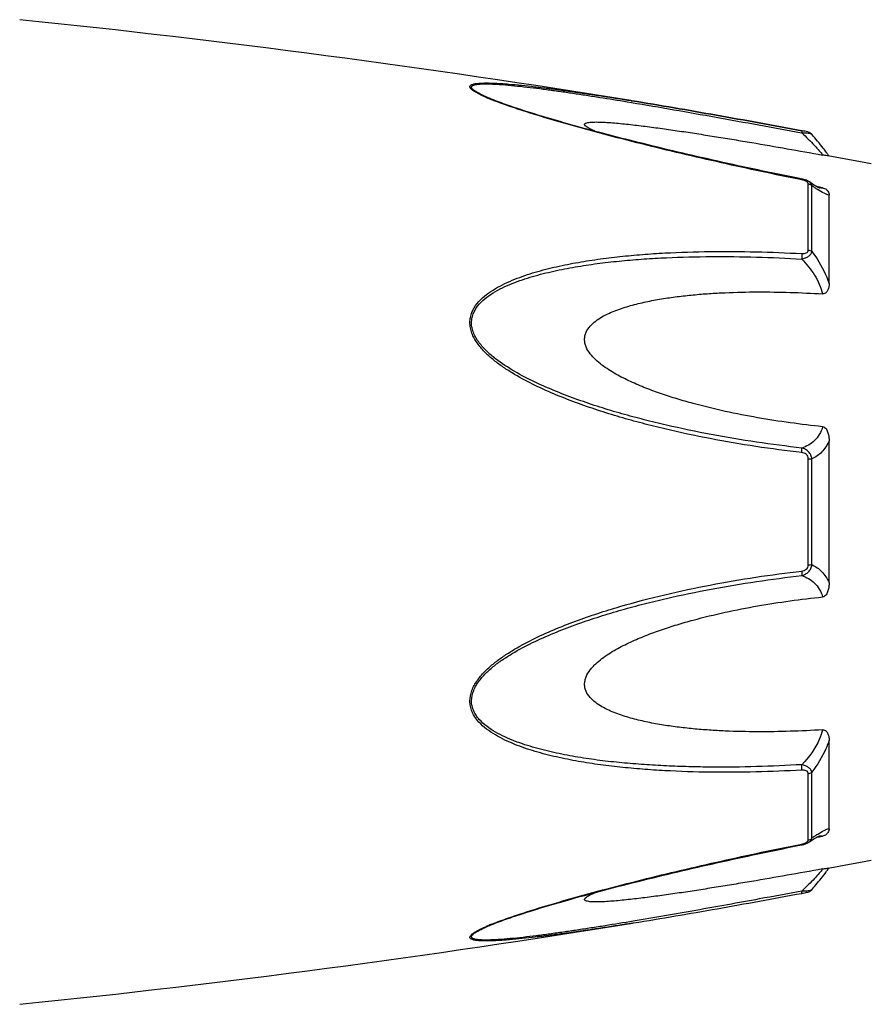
# Model space of a CAD drawing. Header units: millimetres. Extents: x 60394 to 199354, y 20895 to 166073.
# Tile 308 of 565: x 148478 to 148518, y 24433 to 24479. Entities that reach past the tile are written whole.
import ezdxf

# ---------------------------------------------------------------- set-up
doc = ezdxf.new("R2010")
doc.units = ezdxf.units.MM

msp = doc.modelspace()

# ---------------------------------------------------------------- linework, layer by layer
at = {"color": 0, "linetype": 'Continuous'}
for p, q in [((148500.234, 24475.629), (148500.231, 24475.63)), ((148506.768, 24475.465), (148506.978, 24475.43)), ((148506.944, 24475.519), (148506.963, 24475.516)), ((148506.963, 24475.516), (148506.992, 24475.511)), ((148506.992, 24475.511), (148506.963, 24475.516)), ((148515.029, 24473.992), (148515.047, 24473.989)), ((148515.066, 24474.09), (148515.049, 24474.093)), ((148515.525, 24473.922), (148515.525, 24473.922)), ((148515.053, 24471.802), (148514.878, 24471.837)), ((148515.353, 24468.434), (148515.353, 24471.576)), ((148515.405, 24471.667), (148515.404, 24471.668)), ((148515.413, 24471.662), (148515.405, 24471.667)), ((148515.532, 24468.363), (148515.532, 24471.486)), ((148515.89, 24471.414), (148515.76, 24471.439)), ((148515.879, 24471.379), (148515.878, 24471.379)), ((148516.039, 24471.386), (148515.89, 24471.414)), ((148516.347, 24466.852), (148516.347, 24471.036)), ((148516.347, 24452.664), (148516.347, 24459.376)), ((148515.353, 24453.501), (148515.353, 24458.541)), ((148515.532, 24453.515), (148515.532, 24458.527)), ((148516.347, 24440.996), (148516.347, 24445.184)), ((148515.353, 24440.457), (148515.353, 24443.603)), ((148515.532, 24440.547), (148515.532, 24443.674)), ((148515.877, 24440.653), (148515.877, 24440.653)), ((148514.862, 24440.192), (148515.054, 24440.23)), ((148515.404, 24440.365), (148515.405, 24440.365)), ((148515.405, 24440.365), (148515.413, 24440.371)), ((148515.757, 24440.592), (148515.884, 24440.616)), ((148515.884, 24440.616), (148516.039, 24440.645)), ((148507.02, 24436.517), (148507.067, 24436.524)), ((148500.255, 24436.41), (148500.256, 24436.41))]:
    msp.add_line(p, q, dxfattribs=at)
for centre, radius, start, end in [((148426.873, 23981.972), 500, 80.7849, 84.13647), ((148503.692, 24484.01), 9.088, 246.3609, 247.4013), ((148504.667, 24486.362), 11.634, 247.4181, 248.2786), ((148508.085, 24467.072), 10.1, 35.6084, 36.4199), ((148426.873, 23981.972), 499, 79.43712, 79.67776), ((148509.139, 24467.827), 8.803, 35.0395, 35.6116), ((148514.777, 24470.407), 1.423, 75.2287, 78.791), ((148519.133, 24476.451), 6.132, 236.1693, 237.1241), ((148515.986, 24471.932), 0.564, 259.0707, 259.9327), ((148521.179, 24432.532), 9.805, 124.0491, 125.1691), ((148519.386, 24435.177), 6.609, 122.6489, 124.009), ((148514.755, 24441.728), 1.527, 281.267, 282.0205), ((148515.268, 24440.457), 0.085, 350.9157, 359.9563), ((148426.873, 24930.051), 499, 280.32291, 280.56288), ((148508.173, 24444.88), 9.986, 323.6208, 324.6909), ((148509.453, 24443.967), 8.414, 324.7207, 325.0122), ((148513.574, 24445.923), 8.129, 280.4499, 280.9409), ((148426.873, 24930.051), 500, 275.86353, 279.22391), ((148504.728, 24425.526), 11.789, 111.7794, 112.3431), ((148503.767, 24427.847), 9.277, 112.3067, 113.5832)]:
    msp.add_arc(centre, radius, start, end, dxfattribs=at)
for points, knots in [([(148500.047, 24475.685), (148499.97, 24475.719), (148499.823, 24475.786), (148499.622, 24475.89), (148499.479, 24475.977), (148499.39, 24476.047), (148499.335, 24476.101), (148499.297, 24476.165), (148499.317, 24476.223), (148499.35, 24476.255), (148499.399, 24476.281), (148499.462, 24476.302), (148499.538, 24476.32), (148499.661, 24476.339), (148499.837, 24476.352), (148500.068, 24476.357), (148500.321, 24476.353), (148500.59, 24476.342), (148500.87, 24476.325), (148501.261, 24476.295), (148501.764, 24476.248), (148502.381, 24476.18), (148503.011, 24476.102), (148503.652, 24476.017), (148504.301, 24475.926), (148504.955, 24475.83), (148505.837, 24475.696), (148506.501, 24475.591), (148506.944, 24475.519)], [0, 0, 0, 0, 0.02948, 0.055907, 0.078214, 0.087353, 0.094931, 0.105555, 0.109954, 0.115017, 0.121315, 0.129009, 0.138057, 0.148338, 0.172058, 0.199047, 0.228459, 0.259634, 0.292171, 0.325754, 0.395293, 0.467136, 0.540634, 0.615369, 0.691049, 0.767475, 0.844512, 1, 1, 1, 1]), ([(148500.231, 24475.63), (148500.15, 24475.664), (148499.996, 24475.731), (148499.781, 24475.834), (148499.623, 24475.921), (148499.518, 24475.991), (148499.458, 24476.038), (148499.414, 24476.084), (148499.387, 24476.127), (148499.381, 24476.171), (148499.402, 24476.208), (148499.442, 24476.236), (148499.496, 24476.259), (148499.564, 24476.278), (148499.679, 24476.298), (148499.846, 24476.311), (148500.069, 24476.315), (148500.315, 24476.31), (148500.671, 24476.292), (148501.14, 24476.256), (148501.722, 24476.197), (148502.324, 24476.127), (148502.938, 24476.048), (148503.563, 24475.962), (148504.195, 24475.87), (148504.833, 24475.774), (148505.691, 24475.64), (148506.337, 24475.536), (148506.768, 24475.465)], [0, 0, 0, 0, 0.03089, 0.059177, 0.083881, 0.094457, 0.103528, 0.11093, 0.116684, 0.121223, 0.125685, 0.131127, 0.137993, 0.146338, 0.156051, 0.17896, 0.205464, 0.234539, 0.265468, 0.331155, 0.400252, 0.471609, 0.544574, 0.618731, 0.693793, 0.769568, 0.845928, 1, 1, 1, 1]), ([(148514.878, 24471.837), (148513.604, 24472.092), (148511.698, 24472.494), (148509.172, 24473.077), (148507.602, 24473.457), (148506.354, 24473.771), (148505.426, 24474.014), (148504.506, 24474.263), (148503.598, 24474.518), (148502.705, 24474.781), (148501.837, 24475.051), (148501.012, 24475.328), (148500.482, 24475.525), (148500.231, 24475.63)], [0, 0, 0, 0, 0.25737, 0.385747, 0.513657, 0.577329, 0.64069, 0.703648, 0.766063, 0.827658, 0.887975, 0.946116, 1, 1, 1, 1]), ([(148515.048, 24471.765), (148513.774, 24472.019), (148511.869, 24472.421), (148509.343, 24473.003), (148507.463, 24473.459), (148505.908, 24473.856), (148504.678, 24474.189), (148503.473, 24474.527), (148502.295, 24474.878), (148501.162, 24475.253), (148500.621, 24475.45), (148500.361, 24475.554)], [0, 0, 0, 0, 0.256646, 0.384673, 0.512244, 0.638988, 0.701822, 0.764153, 0.886175, 0.944757, 1, 1, 1, 1]), ([(148506.978, 24475.43), (148508.315, 24475.207), (148511, 24474.736), (148513.681, 24474.243), (148515.029, 24473.992)], [0, 0, 0, 0, 0.497132, 1, 1, 1, 1]), ([(148506.992, 24475.511), (148508.329, 24475.294), (148511.016, 24474.831), (148513.699, 24474.342), (148515.048, 24474.093)], [0, 0, 0, 0, 0.496975, 1, 1, 1, 1]), ([(148515.049, 24474.093), (148513.701, 24474.342), (148511.018, 24474.831), (148508.33, 24475.294), (148506.992, 24475.511)], [0, 0, 0, 0, 0.502936, 1, 1, 1, 1]), ([(148505.247, 24474.063), (148505.198, 24474.084), (148505.105, 24474.125), (148504.977, 24474.187), (148504.871, 24474.249), (148504.8, 24474.3), (148504.763, 24474.341), (148504.748, 24474.368), (148504.746, 24474.395), (148504.757, 24474.419), (148504.78, 24474.438), (148504.826, 24474.461), (148504.905, 24474.481), (148505.019, 24474.496), (148505.207, 24474.507), (148505.471, 24474.504), (148505.811, 24474.488), (148506.173, 24474.461), (148506.549, 24474.426), (148506.934, 24474.385), (148507.327, 24474.339), (148507.724, 24474.289), (148508.126, 24474.236), (148508.668, 24474.162), (148509.35, 24474.063), (148510.174, 24473.937), (148511.004, 24473.806), (148511.837, 24473.67), (148512.954, 24473.483), (148514.356, 24473.24), (148515.477, 24473.04), (148516.039, 24472.939)], [0, 0, 0, 0, 0.013224, 0.025246, 0.035584, 0.043707, 0.046793, 0.049242, 0.051265, 0.053246, 0.055591, 0.058505, 0.066098, 0.075763, 0.087038, 0.112872, 0.141444, 0.171707, 0.203125, 0.235343, 0.268137, 0.301392, 0.33501, 0.368911, 0.437385, 0.506544, 0.576211, 0.646269, 0.71663, 0.85801, 1, 1, 1, 1]), ([(148515.049, 24474.093), (148515.052, 24474.093), (148515.053, 24474.08), (148515.054, 24474.062), (148515.051, 24474.028), (148515.049, 24474.003), (148515.047, 24473.989)], [0, 0, 0, 0, 0.078563, 0.274425, 0.586251, 1, 1, 1, 1]), ([(148515.047, 24473.989), (148515.102, 24473.991), (148515.207, 24473.991), (148515.347, 24473.982), (148515.445, 24473.964), (148515.5, 24473.942), (148515.519, 24473.929), (148515.525, 24473.921)], [0, 0, 0, 0, 0.33971, 0.636245, 0.862204, 0.94183, 1, 1, 1, 1]), ([(148515.047, 24473.989), (148515.256, 24473.797), (148515.54, 24473.517), (148515.863, 24473.159), (148515.989, 24473.006), (148516.039, 24472.939)], [0, 0, 0, 0, 0.588807, 0.825815, 1, 1, 1, 1]), ([(148515.525, 24473.921), (148515.497, 24473.955), (148515.43, 24474.003), (148515.315, 24474.039), (148515.196, 24474.065), (148515.111, 24474.082), (148515.066, 24474.09)], [0, 0, 0, 0, 0.265729, 0.479644, 0.722816, 1, 1, 1, 1]), ([(148516.212, 24473.068), (148516.164, 24473.133), (148515.944, 24473.425), (148515.712, 24473.707), (148515.526, 24473.921)], [0, 0, 0, 0, 0.221481, 1, 1, 1, 1]), ([(148516.286, 24472.896), (148516.274, 24472.898), (148516.191, 24472.913), (148516.109, 24472.926), (148516.039, 24472.939)], [0, 0, 0, 0, 0.14802, 1, 1, 1, 1]), ([(148515.048, 24471.765), (148515.049, 24471.77), (148515.05, 24471.779), (148515.053, 24471.792), (148515.052, 24471.798), (148515.054, 24471.802), (148515.053, 24471.802)], [0, 0, 0, 0, 0.428218, 0.741394, 0.932956, 1, 1, 1, 1]), ([(148515.188, 24471.726), (148515.177, 24471.731), (148515.131, 24471.746), (148515.084, 24471.758), (148515.048, 24471.765)], [0, 0, 0, 0, 0.246414, 1, 1, 1, 1]), ([(148515.257, 24471.695), (148515.252, 24471.698), (148515.229, 24471.71), (148515.206, 24471.72), (148515.188, 24471.726)], [0, 0, 0, 0, 0.241505, 1, 1, 1, 1]), ([(148515.325, 24471.643), (148515.321, 24471.648), (148515.301, 24471.669), (148515.276, 24471.685), (148515.257, 24471.695)], [0, 0, 0, 0, 0.225244, 1, 1, 1, 1]), ([(148515.405, 24471.668), (148515.394, 24471.675), (148515.349, 24471.704), (148515.302, 24471.727), (148515.265, 24471.742)], [0, 0, 0, 0, 0.247211, 1, 1, 1, 1]), ([(148515.353, 24471.576), (148515.353, 24471.581), (148515.351, 24471.606), (148515.337, 24471.629), (148515.325, 24471.643)], [0, 0, 0, 0, 0.225175, 1, 1, 1, 1]), ([(148515.353, 24471.576), (148515.37, 24471.573), (148515.436, 24471.558), (148515.497, 24471.522), (148515.532, 24471.486)], [0, 0, 0, 0, 0.258764, 1, 1, 1, 1]), ([(148515.531, 24471.486), (148515.526, 24471.521), (148515.495, 24471.592), (148515.438, 24471.644), (148515.405, 24471.667)], [0, 0, 0, 0, 0.468978, 1, 1, 1, 1]), ([(148515.746, 24471.447), (148515.722, 24471.461), (148515.608, 24471.529), (148515.498, 24471.603), (148515.413, 24471.662)], [0, 0, 0, 0, 0.212027, 1, 1, 1, 1]), ([(148515.719, 24471.357), (148515.704, 24471.367), (148515.641, 24471.41), (148515.579, 24471.453), (148515.532, 24471.486)], [0, 0, 0, 0, 0.242177, 1, 1, 1, 1]), ([(148515.883, 24471.378), (148515.885, 24471.377), (148515.888, 24471.376), (148515.892, 24471.376), (148515.884, 24471.378), (148515.879, 24471.38), (148515.86, 24471.388), (148515.839, 24471.398), (148515.812, 24471.411), (148515.78, 24471.428), (148515.758, 24471.44), (148515.746, 24471.447)], [0, 0, 0, 0, 0.050729, 0.053439, 0.064665, 0.125059, 0.230112, 0.374221, 0.553235, 0.763061, 1, 1, 1, 1]), ([(148516.347, 24471.036), (148516.309, 24471.043), (148516.227, 24471.068), (148516.043, 24471.151), (148515.903, 24471.237), (148515.804, 24471.301)], [0, 0, 0, 0, 0.189472, 0.420855, 1, 1, 1, 1]), ([(148516.039, 24471.386), (148516.029, 24471.381), (148515.98, 24471.365), (148515.927, 24471.37), (148515.887, 24471.377)], [0, 0, 0, 0, 0.213215, 1, 1, 1, 1]), ([(148516.039, 24471.386), (148516.071, 24471.38), (148516.129, 24471.362), (148516.218, 24471.309), (148516.291, 24471.232), (148516.337, 24471.133), (148516.347, 24471.067), (148516.347, 24471.036)], [0, 0, 0, 0, 0.19482, 0.35748, 0.608365, 0.813655, 1, 1, 1, 1]), ([(148515.047, 24458.829), (148514.321, 24458.913), (148512.87, 24459.105), (148510.705, 24459.474), (148508.912, 24459.861), (148507.486, 24460.215), (148506.421, 24460.507), (148505.365, 24460.834), (148504.319, 24461.198), (148503.288, 24461.603), (148502.278, 24462.062), (148501.464, 24462.502), (148500.844, 24462.904), (148500.401, 24463.234), (148499.993, 24463.601), (148499.642, 24464.015), (148499.421, 24464.405), (148499.323, 24464.739), (148499.298, 24464.993), (148499.324, 24465.242), (148499.42, 24465.557), (148499.638, 24465.91), (148499.993, 24466.257), (148500.403, 24466.546), (148500.846, 24466.791), (148501.468, 24467.074), (148502.284, 24467.359), (148503.293, 24467.625), (148504.324, 24467.835), (148505.369, 24468.001), (148506.425, 24468.13), (148507.489, 24468.228), (148508.917, 24468.322), (148510.714, 24468.375), (148512.878, 24468.363), (148514.324, 24468.305), (148515.048, 24468.265)], [0, 0, 0, 0, 0.063635, 0.127396, 0.191296, 0.223303, 0.255348, 0.287434, 0.319562, 0.351727, 0.383919, 0.416107, 0.432182, 0.448215, 0.464156, 0.479907, 0.495291, 0.502793, 0.510127, 0.517331, 0.52445, 0.538608, 0.552922, 0.567437, 0.582127, 0.596956, 0.626929, 0.657232, 0.687777, 0.718508, 0.74939, 0.780398, 0.811517, 0.874045, 0.936883, 1, 1, 1, 1]), ([(148515.047, 24468.008), (148515.107, 24468.021), (148515.221, 24468.055), (148515.372, 24468.132), (148515.485, 24468.233), (148515.525, 24468.321), (148515.532, 24468.363)], [0, 0, 0, 0, 0.291894, 0.562609, 0.798475, 1, 1, 1, 1]), ([(148515.048, 24468.265), (148515.052, 24468.225), (148515.055, 24468.139), (148515.051, 24468.053), (148515.047, 24468.008)], [0, 0, 0, 0, 0.467767, 1, 1, 1, 1]), ([(148515.048, 24468.265), (148515.085, 24468.263), (148515.158, 24468.264), (148515.259, 24468.287), (148515.337, 24468.346), (148515.353, 24468.407), (148515.353, 24468.434)], [0, 0, 0, 0, 0.287056, 0.554503, 0.787456, 1, 1, 1, 1]), ([(148515.353, 24468.434), (148515.37, 24468.432), (148515.434, 24468.42), (148515.495, 24468.393), (148515.532, 24468.363)], [0, 0, 0, 0, 0.266982, 1, 1, 1, 1]), ([(148515.532, 24468.363), (148515.617, 24468.25), (148515.947, 24467.781), (148516.205, 24467.26), (148516.347, 24466.852)], [0, 0, 0, 0, 0.246978, 1, 1, 1, 1]), ([(148515.046, 24459.046), (148514.328, 24459.127), (148512.894, 24459.314), (148510.752, 24459.67), (148508.978, 24460.043), (148507.567, 24460.385), (148506.512, 24460.666), (148505.466, 24460.979), (148504.43, 24461.329), (148503.405, 24461.716), (148502.4, 24462.154), (148501.426, 24462.659), (148500.658, 24463.156), (148500.102, 24463.624), (148499.799, 24463.959), (148499.599, 24464.254), (148499.48, 24464.488), (148499.402, 24464.733), (148499.375, 24464.984), (148499.403, 24465.23), (148499.507, 24465.538), (148499.737, 24465.879), (148500.104, 24466.206), (148500.52, 24466.476), (148500.967, 24466.703), (148501.434, 24466.899), (148501.915, 24467.069), (148502.571, 24467.267), (148503.41, 24467.471), (148504.434, 24467.662), (148505.47, 24467.812), (148506.517, 24467.927), (148507.57, 24468.014), (148508.984, 24468.094), (148510.761, 24468.134), (148512.902, 24468.112), (148514.331, 24468.049), (148515.047, 24468.008)], [0, 0, 0, 0, 0.063589, 0.127295, 0.191136, 0.223111, 0.255121, 0.287171, 0.319267, 0.351401, 0.383569, 0.41575, 0.447866, 0.463844, 0.479652, 0.487454, 0.495134, 0.502662, 0.51, 0.517195, 0.524298, 0.538439, 0.552765, 0.567303, 0.582017, 0.596869, 0.611832, 0.626888, 0.657217, 0.687781, 0.718525, 0.749415, 0.780427, 0.811548, 0.874072, 0.936899, 1, 1, 1, 1]), ([(148515.047, 24468.008), (148515.277, 24467.779), (148515.686, 24467.268), (148515.957, 24466.667), (148516.039, 24466.353)], [0, 0, 0, 0, 0.500208, 1, 1, 1, 1]), ([(148516.347, 24466.852), (148516.347, 24466.801), (148516.338, 24466.697), (148516.303, 24466.572), (148516.255, 24466.479), (148516.205, 24466.414), (148516.133, 24466.361), (148516.071, 24466.351), (148516.039, 24466.353)], [0, 0, 0, 0, 0.238003, 0.476366, 0.597445, 0.721615, 0.853559, 1, 1, 1, 1]), ([(148516.039, 24460.058), (148515.523, 24460.11), (148514.491, 24460.234), (148512.95, 24460.474), (148511.415, 24460.773), (148510.146, 24461.08), (148509.141, 24461.369), (148508.393, 24461.61), (148507.654, 24461.88), (148506.928, 24462.187), (148506.341, 24462.482), (148505.892, 24462.752), (148505.569, 24462.975), (148505.268, 24463.224), (148505.005, 24463.506), (148504.837, 24463.779), (148504.76, 24464.015), (148504.741, 24464.195), (148504.76, 24464.372), (148504.836, 24464.594), (148505.004, 24464.839), (148505.269, 24465.074), (148505.57, 24465.268), (148505.893, 24465.432), (148506.344, 24465.621), (148506.932, 24465.809), (148507.657, 24465.985), (148508.395, 24466.122), (148509.143, 24466.229), (148509.897, 24466.312), (148510.656, 24466.373), (148511.675, 24466.429), (148512.955, 24466.457), (148514.496, 24466.435), (148515.524, 24466.386), (148516.039, 24466.353)], [0, 0, 0, 0, 0.063495, 0.12712, 0.190878, 0.25478, 0.286791, 0.31884, 0.350926, 0.383041, 0.415158, 0.431203, 0.447213, 0.463143, 0.478902, 0.4943, 0.5018, 0.509129, 0.516317, 0.523425, 0.537606, 0.551987, 0.566584, 0.581352, 0.596258, 0.626376, 0.656797, 0.687441, 0.718253, 0.749203, 0.780268, 0.811433, 0.874017, 0.936884, 1, 1, 1, 1]), ([(148516.039, 24460.058), (148516.002, 24459.929), (148515.901, 24459.688), (148515.667, 24459.389), (148515.376, 24459.174), (148515.158, 24459.082), (148515.046, 24459.046)], [0, 0, 0, 0, 0.272929, 0.523074, 0.761734, 1, 1, 1, 1]), ([(148516.039, 24460.058), (148516.072, 24460.054), (148516.138, 24460.028), (148516.206, 24459.952), (148516.256, 24459.863), (148516.303, 24459.739), (148516.338, 24459.576), (148516.347, 24459.443), (148516.347, 24459.377)], [0, 0, 0, 0, 0.125535, 0.252013, 0.377694, 0.502869, 0.751849, 1, 1, 1, 1]), ([(148516.347, 24459.376), (148516.26, 24459.187), (148516.036, 24458.846), (148515.703, 24458.61), (148515.532, 24458.527)], [0, 0, 0, 0, 0.522223, 1, 1, 1, 1]), ([(148515.532, 24458.527), (148515.525, 24458.589), (148515.492, 24458.714), (148515.381, 24458.872), (148515.227, 24458.987), (148515.107, 24459.031), (148515.046, 24459.046)], [0, 0, 0, 0, 0.250125, 0.500215, 0.750197, 1, 1, 1, 1]), ([(148515.047, 24458.829), (148515.05, 24458.871), (148515.054, 24458.943), (148515.052, 24459.016), (148515.046, 24459.046)], [0, 0, 0, 0, 0.583261, 1, 1, 1, 1]), ([(148515.353, 24458.541), (148515.353, 24458.58), (148515.339, 24458.658), (148515.266, 24458.753), (148515.161, 24458.809), (148515.085, 24458.824), (148515.047, 24458.829)], [0, 0, 0, 0, 0.249368, 0.500015, 0.750587, 1, 1, 1, 1]), ([(148515.353, 24458.541), (148515.37, 24458.541), (148515.43, 24458.539), (148515.489, 24458.534), (148515.532, 24458.527)], [0, 0, 0, 0, 0.284006, 1, 1, 1, 1]), ([(148515.047, 24452.996), (148515.108, 24453.011), (148515.227, 24453.056), (148515.382, 24453.17), (148515.492, 24453.328), (148515.525, 24453.453), (148515.532, 24453.515)], [0, 0, 0, 0, 0.249817, 0.499798, 0.74986, 1, 1, 1, 1]), ([(148515.048, 24453.213), (148515.086, 24453.218), (148515.162, 24453.234), (148515.266, 24453.289), (148515.339, 24453.384), (148515.353, 24453.462), (148515.353, 24453.501)], [0, 0, 0, 0, 0.249451, 0.500018, 0.750583, 1, 1, 1, 1]), ([(148515.353, 24453.501), (148515.37, 24453.501), (148515.43, 24453.503), (148515.489, 24453.508), (148515.532, 24453.515)], [0, 0, 0, 0, 0.284019, 1, 1, 1, 1]), ([(148515.532, 24453.515), (148515.703, 24453.431), (148516.035, 24453.195), (148516.26, 24452.853), (148516.347, 24452.664)], [0, 0, 0, 0, 0.477899, 1, 1, 1, 1]), ([(148515.047, 24443.772), (148514.323, 24443.732), (148512.877, 24443.673), (148510.713, 24443.658), (148508.916, 24443.718), (148507.488, 24443.811), (148506.424, 24443.907), (148505.368, 24444.037), (148504.323, 24444.204), (148503.292, 24444.414), (148502.283, 24444.681), (148501.468, 24444.967), (148500.846, 24445.25), (148500.403, 24445.495), (148499.994, 24445.784), (148499.698, 24446.076), (148499.507, 24446.344), (148499.394, 24446.562), (148499.322, 24446.799), (148499.29, 24447.134), (148499.381, 24447.564), (148499.64, 24448.028), (148499.993, 24448.442), (148500.401, 24448.809), (148500.844, 24449.139), (148501.464, 24449.54), (148502.278, 24449.98), (148503.288, 24450.439), (148504.32, 24450.844), (148505.366, 24451.207), (148506.773, 24451.641), (148508.551, 24452.108), (148510.706, 24452.562), (148512.871, 24452.935), (148514.322, 24453.129), (148515.048, 24453.213)], [0, 0, 0, 0, 0.063127, 0.125969, 0.188473, 0.219596, 0.250616, 0.281496, 0.312222, 0.342767, 0.373071, 0.403045, 0.417875, 0.432563, 0.447076, 0.461383, 0.468491, 0.475585, 0.482706, 0.489913, 0.504703, 0.520085, 0.535843, 0.551789, 0.567824, 0.583902, 0.616092, 0.648285, 0.680449, 0.712576, 0.744661, 0.808707, 0.872603, 0.936364, 1, 1, 1, 1]), ([(148515.046, 24444.03), (148514.33, 24443.989), (148512.901, 24443.926), (148511.114, 24443.905), (148509.691, 24443.929), (148508.628, 24443.969), (148507.569, 24444.03), (148506.516, 24444.113), (148505.469, 24444.228), (148504.433, 24444.381), (148503.409, 24444.572), (148502.405, 24444.816), (148501.591, 24445.078), (148500.967, 24445.34), (148500.52, 24445.568), (148500.104, 24445.837), (148499.798, 24446.112), (148499.599, 24446.369), (148499.479, 24446.58), (148499.401, 24446.812), (148499.366, 24447.144), (148499.466, 24447.569), (148499.739, 24448.022), (148500.103, 24448.419), (148500.518, 24448.771), (148500.965, 24449.086), (148501.588, 24449.469), (148502.4, 24449.89), (148503.405, 24450.328), (148504.43, 24450.716), (148505.467, 24451.063), (148506.514, 24451.376), (148507.567, 24451.66), (148508.978, 24452.002), (148510.754, 24452.366), (148512.895, 24452.727), (148514.329, 24452.915), (148515.047, 24452.996)], [0, 0, 0, 0, 0.063114, 0.125949, 0.157245, 0.188456, 0.219582, 0.250607, 0.281495, 0.312234, 0.342798, 0.373129, 0.40314, 0.417992, 0.432705, 0.447241, 0.461558, 0.468661, 0.475744, 0.482848, 0.490045, 0.504858, 0.520307, 0.536124, 0.552106, 0.56816, 0.584244, 0.616427, 0.648598, 0.680734, 0.712828, 0.744881, 0.776894, 0.808867, 0.872702, 0.936412, 1, 1, 1, 1]), ([(148515.048, 24453.213), (148515.051, 24453.171), (148515.055, 24453.099), (148515.052, 24453.026), (148515.047, 24452.996)], [0, 0, 0, 0, 0.582827, 1, 1, 1, 1]), ([(148515.047, 24452.996), (148515.159, 24452.96), (148515.376, 24452.867), (148515.667, 24452.652), (148515.902, 24452.353), (148516.002, 24452.112), (148516.039, 24451.983)], [0, 0, 0, 0, 0.238394, 0.476974, 0.727116, 1, 1, 1, 1]), ([(148516.347, 24452.664), (148516.347, 24452.598), (148516.338, 24452.465), (148516.303, 24452.302), (148516.256, 24452.177), (148516.206, 24452.089), (148516.138, 24452.013), (148516.072, 24451.986), (148516.039, 24451.983)], [0, 0, 0, 0, 0.248169, 0.497163, 0.622341, 0.748019, 0.874484, 1, 1, 1, 1]), ([(148516.039, 24445.684), (148515.524, 24445.652), (148514.496, 24445.603), (148512.955, 24445.581), (148511.675, 24445.609), (148510.656, 24445.666), (148509.897, 24445.727), (148509.143, 24445.81), (148508.395, 24445.917), (148507.657, 24446.055), (148506.932, 24446.231), (148506.344, 24446.419), (148505.893, 24446.608), (148505.57, 24446.773), (148505.269, 24446.967), (148505.004, 24447.202), (148504.835, 24447.447), (148504.76, 24447.669), (148504.741, 24447.846), (148504.761, 24448.026), (148504.837, 24448.263), (148504.97, 24448.48), (148505.135, 24448.674), (148505.318, 24448.858), (148505.569, 24449.066), (148505.892, 24449.29), (148506.341, 24449.56), (148506.929, 24449.855), (148507.654, 24450.162), (148508.393, 24450.432), (148509.141, 24450.673), (148510.146, 24450.961), (148511.415, 24451.268), (148512.95, 24451.567), (148514.491, 24451.807), (148515.523, 24451.931), (148516.039, 24451.983)], [0, 0, 0, 0, 0.063112, 0.125975, 0.188555, 0.219719, 0.250782, 0.281729, 0.312543, 0.343186, 0.373609, 0.403727, 0.418634, 0.433407, 0.448005, 0.462391, 0.476578, 0.483689, 0.490881, 0.498215, 0.505719, 0.521118, 0.528977, 0.536891, 0.552822, 0.568831, 0.584876, 0.616992, 0.649103, 0.681187, 0.713234, 0.745242, 0.809138, 0.87289, 0.93651, 1, 1, 1, 1]), ([(148516.039, 24445.684), (148515.999, 24445.529), (148515.782, 24444.917), (148515.392, 24444.373), (148515.046, 24444.03)], [0, 0, 0, 0, 0.247925, 1, 1, 1, 1]), ([(148516.039, 24445.684), (148516.071, 24445.686), (148516.133, 24445.677), (148516.205, 24445.624), (148516.255, 24445.559), (148516.303, 24445.465), (148516.338, 24445.34), (148516.347, 24445.236), (148516.347, 24445.185)], [0, 0, 0, 0, 0.146355, 0.278259, 0.402425, 0.523518, 0.761934, 1, 1, 1, 1]), ([(148516.347, 24445.184), (148516.3, 24445.048), (148516.088, 24444.515), (148515.791, 24444.016), (148515.532, 24443.674)], [0, 0, 0, 0, 0.251574, 1, 1, 1, 1]), ([(148515.532, 24443.674), (148515.525, 24443.716), (148515.485, 24443.804), (148515.371, 24443.905), (148515.22, 24443.983), (148515.106, 24444.017), (148515.046, 24444.03)], [0, 0, 0, 0, 0.201639, 0.43756, 0.708236, 1, 1, 1, 1]), ([(148515.047, 24443.772), (148515.051, 24443.812), (148515.054, 24443.899), (148515.05, 24443.985), (148515.046, 24444.03)], [0, 0, 0, 0, 0.467922, 1, 1, 1, 1]), ([(148515.353, 24443.603), (148515.353, 24443.631), (148515.337, 24443.691), (148515.258, 24443.75), (148515.157, 24443.773), (148515.084, 24443.774), (148515.047, 24443.772)], [0, 0, 0, 0, 0.212614, 0.445637, 0.713059, 1, 1, 1, 1]), ([(148515.353, 24443.603), (148515.37, 24443.605), (148515.434, 24443.617), (148515.495, 24443.644), (148515.532, 24443.674)], [0, 0, 0, 0, 0.267018, 1, 1, 1, 1]), ([(148515.742, 24440.583), (148515.771, 24440.599), (148515.817, 24440.624), (148515.865, 24440.646), (148515.883, 24440.653)], [0, 0, 0, 0, 0.632551, 1, 1, 1, 1]), ([(148515.82, 24440.742), (148515.916, 24440.803), (148516.052, 24440.885), (148516.231, 24440.965), (148516.31, 24440.989), (148516.347, 24440.996)], [0, 0, 0, 0, 0.577794, 0.80943, 1, 1, 1, 1]), ([(148515.877, 24440.653), (148515.893, 24440.656), (148515.947, 24440.664), (148516.004, 24440.662), (148516.039, 24440.645)], [0, 0, 0, 0, 0.296315, 1, 1, 1, 1]), ([(148516.347, 24440.996), (148516.347, 24440.964), (148516.337, 24440.898), (148516.291, 24440.799), (148516.218, 24440.722), (148516.129, 24440.669), (148516.071, 24440.652), (148516.039, 24440.645)], [0, 0, 0, 0, 0.186516, 0.391937, 0.642812, 0.805374, 1, 1, 1, 1]), ([(148500.255, 24436.41), (148500.506, 24436.514), (148501.036, 24436.711), (148501.86, 24436.987), (148502.726, 24437.257), (148503.921, 24437.608), (148505.445, 24438.026), (148507.924, 24438.664), (148511.064, 24439.4), (148513.592, 24439.938), (148514.862, 24440.192)], [0, 0, 0, 0, 0.054079, 0.112293, 0.172626, 0.23422, 0.359577, 0.486553, 0.742745, 1, 1, 1, 1]), ([(148500.354, 24436.473), (148500.613, 24436.577), (148501.155, 24436.775), (148502.288, 24437.15), (148503.772, 24437.594), (148505.597, 24438.095), (148508.086, 24438.735), (148511.236, 24439.474), (148513.774, 24440.014), (148515.048, 24440.268)], [0, 0, 0, 0, 0.055213, 0.113792, 0.23581, 0.360995, 0.487722, 0.743348, 1, 1, 1, 1]), ([(148515.048, 24440.268), (148515.049, 24440.263), (148515.05, 24440.254), (148515.053, 24440.241), (148515.053, 24440.235), (148515.054, 24440.231), (148515.054, 24440.23)], [0, 0, 0, 0, 0.428099, 0.741246, 0.932847, 1, 1, 1, 1]), ([(148515.187, 24440.306), (148515.193, 24440.308), (148515.216, 24440.317), (148515.239, 24440.328), (148515.255, 24440.337)], [0, 0, 0, 0, 0.257368, 1, 1, 1, 1]), ([(148515.209, 24440.271), (148515.227, 24440.277), (148515.294, 24440.301), (148515.36, 24440.334), (148515.404, 24440.365)], [0, 0, 0, 0, 0.254193, 1, 1, 1, 1]), ([(148515.255, 24440.337), (148515.269, 24440.344), (148515.31, 24440.369), (148515.347, 24440.411), (148515.352, 24440.444)], [0, 0, 0, 0, 0.308636, 1, 1, 1, 1]), ([(148515.353, 24440.457), (148515.37, 24440.46), (148515.436, 24440.475), (148515.497, 24440.511), (148515.532, 24440.547)], [0, 0, 0, 0, 0.258792, 1, 1, 1, 1]), ([(148515.405, 24440.365), (148515.438, 24440.388), (148515.494, 24440.44), (148515.526, 24440.512), (148515.532, 24440.547)], [0, 0, 0, 0, 0.53106, 1, 1, 1, 1]), ([(148515.413, 24440.371), (148515.443, 24440.392), (148515.551, 24440.465), (148515.661, 24440.536), (148515.742, 24440.583)], [0, 0, 0, 0, 0.283099, 1, 1, 1, 1]), ([(148516.039, 24439.085), (148515.476, 24438.984), (148514.353, 24438.783), (148512.95, 24438.541), (148511.831, 24438.354), (148510.996, 24438.217), (148510.165, 24438.086), (148509.34, 24437.96), (148508.656, 24437.862), (148508.114, 24437.787), (148507.712, 24437.735), (148507.314, 24437.685), (148506.921, 24437.64), (148506.535, 24437.599), (148506.159, 24437.564), (148505.797, 24437.538), (148505.458, 24437.522), (148505.195, 24437.521), (148505.008, 24437.532), (148504.896, 24437.548), (148504.818, 24437.568), (148504.774, 24437.593), (148504.753, 24437.613), (148504.745, 24437.638), (148504.751, 24437.665), (148504.768, 24437.692), (148504.807, 24437.734), (148504.88, 24437.786), (148504.989, 24437.847), (148505.119, 24437.911), (148505.213, 24437.952), (148505.263, 24437.972)], [0, 0, 0, 0, 0.142006, 0.283398, 0.353765, 0.423828, 0.493495, 0.562647, 0.631121, 0.66502, 0.698626, 0.731869, 0.764656, 0.796849, 0.828224, 0.858442, 0.886945, 0.912611, 0.92378, 0.93331, 0.940718, 0.943524, 0.945777, 0.947738, 0.949832, 0.952411, 0.955637, 0.963997, 0.974507, 0.98666, 1, 1, 1, 1]), ([(148516.039, 24439.085), (148515.989, 24439.018), (148515.863, 24438.864), (148515.639, 24438.616), (148515.361, 24438.331), (148515.156, 24438.135), (148515.046, 24438.034)], [0, 0, 0, 0, 0.174298, 0.411219, 0.692021, 1, 1, 1, 1]), ([(148515.526, 24438.101), (148515.592, 24438.177), (148515.829, 24438.455), (148516.056, 24438.743), (148516.213, 24438.956)], [0, 0, 0, 0, 0.274505, 1, 1, 1, 1]), ([(148516.039, 24439.085), (148516.071, 24439.091), (148516.155, 24439.106), (148516.239, 24439.119), (148516.292, 24439.129)], [0, 0, 0, 0, 0.376124, 1, 1, 1, 1]), ([(148515.046, 24438.034), (148514.376, 24437.91), (148512.705, 24437.601), (148510.042, 24437.119), (148508.047, 24436.775), (148507.054, 24436.609)], [0, 0, 0, 0, 0.251917, 0.627872, 1, 1, 1, 1]), ([(148507.067, 24436.524), (148508.393, 24436.74), (148511.055, 24437.199), (148513.713, 24437.682), (148515.049, 24437.929)], [0, 0, 0, 0, 0.497068, 1, 1, 1, 1]), ([(148515.526, 24438.101), (148515.519, 24438.094), (148515.5, 24438.081), (148515.445, 24438.059), (148515.347, 24438.041), (148515.206, 24438.031), (148515.102, 24438.032), (148515.046, 24438.034)], [0, 0, 0, 0, 0.057868, 0.137343, 0.363312, 0.660033, 1, 1, 1, 1]), ([(148515.049, 24437.929), (148515.051, 24437.93), (148515.053, 24437.943), (148515.053, 24437.96), (148515.051, 24437.995), (148515.048, 24438.02), (148515.046, 24438.034)], [0, 0, 0, 0, 0.078467, 0.274376, 0.586265, 1, 1, 1, 1]), ([(148515.117, 24437.942), (148515.157, 24437.95), (148515.231, 24437.965), (148515.336, 24437.989), (148515.439, 24438.024), (148515.499, 24438.07), (148515.526, 24438.101)], [0, 0, 0, 0, 0.273626, 0.507992, 0.727544, 1, 1, 1, 1]), ([(148507.02, 24436.517), (148506.572, 24436.444), (148505.903, 24436.338), (148505.014, 24436.202), (148504.353, 24436.106), (148503.699, 24436.014), (148503.052, 24435.928), (148502.415, 24435.85), (148501.793, 24435.781), (148501.285, 24435.733), (148500.89, 24435.703), (148500.607, 24435.685), (148500.335, 24435.674), (148500.08, 24435.669), (148499.846, 24435.674), (148499.668, 24435.688), (148499.543, 24435.707), (148499.465, 24435.724), (148499.4, 24435.746), (148499.349, 24435.772), (148499.315, 24435.804), (148499.303, 24435.846), (148499.315, 24435.891), (148499.346, 24435.936), (148499.393, 24435.983), (148499.481, 24436.054), (148499.625, 24436.142), (148499.828, 24436.247), (148499.977, 24436.314), (148500.056, 24436.349)], [0, 0, 0, 0, 0.155309, 0.232207, 0.308518, 0.38411, 0.45876, 0.532202, 0.604002, 0.673502, 0.707078, 0.73962, 0.77081, 0.800217, 0.827213, 0.851007, 0.8614, 0.870581, 0.878415, 0.8848, 0.889847, 0.894233, 0.899058, 0.905123, 0.912705, 0.92179, 0.943969, 0.970425, 1, 1, 1, 1]), ([(148507.054, 24436.609), (148506.608, 24436.535), (148505.942, 24436.425), (148505.055, 24436.286), (148504.397, 24436.186), (148503.744, 24436.09), (148503.098, 24436), (148502.462, 24435.917), (148501.838, 24435.842), (148501.235, 24435.779), (148500.747, 24435.74), (148500.376, 24435.72), (148500.119, 24435.713), (148499.885, 24435.715), (148499.708, 24435.727), (148499.585, 24435.746), (148499.51, 24435.764), (148499.45, 24435.786), (148499.406, 24435.813), (148499.382, 24435.852), (148499.386, 24435.897), (148499.413, 24435.941), (148499.457, 24435.988), (148499.518, 24436.037), (148499.625, 24436.11), (148499.788, 24436.2), (148500.01, 24436.306), (148500.171, 24436.375), (148500.255, 24436.41)], [0, 0, 0, 0, 0.153439, 0.229445, 0.304902, 0.379707, 0.453642, 0.526452, 0.597735, 0.666841, 0.732698, 0.763801, 0.793118, 0.81995, 0.843381, 0.853458, 0.862207, 0.869459, 0.875128, 0.87961, 0.884095, 0.889726, 0.896977, 0.905865, 0.916254, 0.94079, 0.969089, 1, 1, 1, 1])]:
    msp.add_open_spline(points, degree=3, knots=knots, dxfattribs=at)
for points in [[(148515.265, 24471.742), (148515.224, 24471.758), (148515.182, 24471.771), (148515.14, 24471.783)], [(148515.048, 24440.268), (148515.079, 24440.274), (148515.109, 24440.282), (148515.139, 24440.29)], [(148515.073, 24440.235), (148515.119, 24440.244), (148515.165, 24440.256), (148515.209, 24440.271)], [(148515.139, 24440.29), (148515.155, 24440.295), (148515.171, 24440.3), (148515.187, 24440.306)]]:
    msp.add_open_spline(points, degree=3, dxfattribs=at)

doc.saveas('drawing.dxf')
